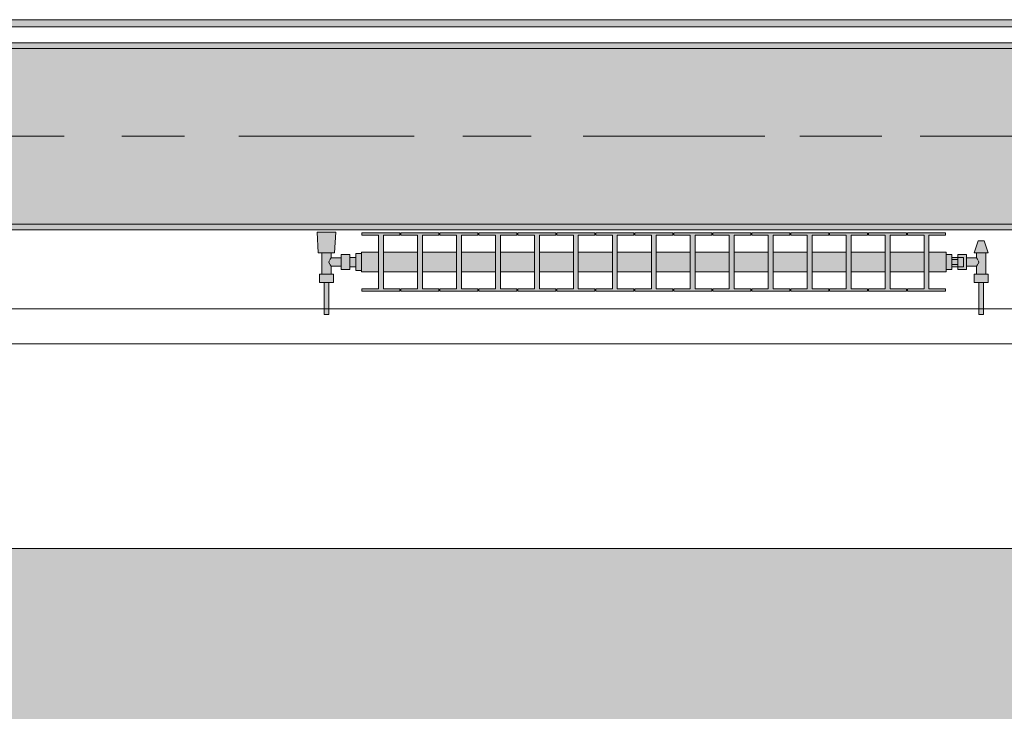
# Model space of a CAD drawing. Header units: metres. Extents: x -3.6 to 84.5, y -11 to 16.8.
# Tile 300 of 361: x 51.6 to 53.3, y -0.4 to 0.7. Entities that reach past the tile are written whole.
import ezdxf

# ---------------------------------------------------------------- set-up
doc = ezdxf.new("R2010")
doc.units = ezdxf.units.M
doc.header["$MEASUREMENT"] = 0
doc.linetypes.add('Achse', pattern=[0.2, 0.1, -0.05, 0, -0.05])
doc.linetypes.add('Strichlinie doppelt', pattern=[0.546806, 0.264583, -0.105833, 0.070556, -0.105833])
for name, color, linetype in [('302 - Elemente.Schraffur', 7, 'Continuous'), ('451 - Universal.Achsen Raster', 7, 'Continuous'), ('604 - Struktur.Wand Aussen', 7, 'Continuous'), ('608 - Struktur.Träger', 7, 'Continuous'), ('801 - HKLSE.Heizung_ Klima_ Lüftung', 7, 'Continuous'), ('Neubau_653 - Abdeckung.TB Verkofferung', 7, 'Continuous')]:
    doc.layers.add(name, color=color, linetype=linetype)
pattern_1 = [(45, (0, 0), (-0.01767767, 0.01767767), [0, -0.025])]

msp = doc.modelspace()

# ---------------------------------------------------------------- hatches: boundary and pattern name
at = {"layer": '302 - Elemente.Schraffur', "linetype": 'Continuous', "lineweight": 0, "true_color": 0x191919}
msp.add_hatch(color=250, dxfattribs=at).paths.add_polyline_path([(43.73, -3.31), (55.22, -3.31), (55.22, -0.155), (43.73, -0.155)])
at = {"layer": '608 - Struktur.Träger', "linetype": 'Continuous', "lineweight": 0, "true_color": 0x000000}
h = msp.add_hatch(dxfattribs=at)
h.set_pattern_fill('Gips_0001', color=18, style=0, pattern_type=2)
h.set_pattern_definition(pattern_1)
h.paths.add_polyline_path([(51.09, 0.7), (54.37, 0.7), (54.37, 0.71), (51.09, 0.71)])
h = msp.add_hatch(dxfattribs=at)
h.set_pattern_fill('Beton__Stahlbeton_0001', color=18, style=0, pattern_type=2)
h.set_pattern_definition([(45, (0, 0), (-0.08485281, 0.08485281), []), (45, (-0.04243, 0.04243), (-0.08485281, 0.08485281), [0.09, -0.03])])
h.paths.add_polyline_path([(0.69, 0.7), (0.38, 0.7), (0.38, 0.4), (0.69, 0.4), (3.97, 0.4), (4.29, 0.4), (7.57, 0.4), (7.89, 0.4), (11.17, 0.4), (11.49, 0.4), (14.77, 0.4), (15.09, 0.4), (18.37, 0.4), (18.69, 0.4), (21.97, 0.4), (22.29, 0.4), (25.57, 0.4), (25.89, 0.4), (29.17, 0.4), (29.49, 0.4), (32.77, 0.4), (33.09, 0.4), (36.37, 0.4), (36.69, 0.4), (39.97, 0.4), (40.29, 0.4), (43.57, 0.4), (43.89, 0.4), (47.17, 0.4), (47.49, 0.4), (50.77, 0.4), (51.09, 0.4), (54.37, 0.4), (54.69, 0.4), (57.97, 0.4), (58.29, 0.4), (61.57, 0.4), (61.88, 0.4), (61.88, 0.7), (61.57, 0.7), (58.29, 0.7), (57.97, 0.7), (54.69, 0.7), (54.37, 0.7), (51.09, 0.7), (50.77, 0.7), (47.49, 0.7), (47.17, 0.7), (43.89, 0.7), (43.57, 0.7), (40.29, 0.7), (39.9, 0.7), (36.69, 0.7), (36.37, 0.7), (33.09, 0.7), (32.77, 0.7), (29.49, 0.7), (29.17, 0.7), (25.89, 0.7), (25.57, 0.7), (22.29, 0.7), (21.97, 0.7), (18.69, 0.7), (18.37, 0.7), (15.09, 0.7), (14.77, 0.7), (11.49, 0.7), (11.17, 0.7), (7.89, 0.7), (7.57, 0.7), (4.29, 0.7), (3.97, 0.7)])
h = msp.add_hatch(dxfattribs=at)
h.set_pattern_fill('Gips_0001', color=18, style=0, pattern_type=2)
h.set_pattern_definition(pattern_1)
h.paths.add_polyline_path([(51.09, 0.39), (54.37, 0.39), (54.37, 0.4), (51.09, 0.4)])
at = {"layer": '801 - HKLSE.Heizung_ Klima_ Lüftung', "linetype": 'Continuous', "lineweight": 0, "true_color": 0x3a3a3a}
for points in [[(52.19, 0.3497), (52.18, 0.3497), (52.18, 0.343), (52.17, 0.343), (52.17, 0.348), (52.155, 0.348), (52.155, 0.342), (52.138, 0.342), (52.138, 0.351), (52.144, 0.351), (52.146, 0.386), (52.114, 0.386), (52.116, 0.351), (52.122, 0.351), (52.122, 0.314), (52.118, 0.314), (52.118, 0.3), (52.126, 0.3), (52.126, 0.245), (52.134, 0.245), (52.134, 0.3), (52.142, 0.3), (52.142, 0.314), (52.138, 0.314), (52.138, 0.328), (52.155, 0.328), (52.155, 0.322), (52.17, 0.322), (52.17, 0.327), (52.18, 0.327), (52.18, 0.3203), (52.19, 0.3203)], [(52.19, 0.3183), (52.2192, 0.3183), (52.2192, 0.2892), (52.1908, 0.2892), (52.1908, 0.285), (52.2558, 0.285), (52.2558, 0.2892), (52.2275, 0.2892), (52.2275, 0.3183), (52.2858, 0.3183), (52.2858, 0.2892), (52.2575, 0.2892), (52.2575, 0.285), (52.3225, 0.285), (52.3225, 0.2892), (52.2942, 0.2892), (52.2942, 0.3183), (52.3525, 0.3183), (52.3525, 0.2892), (52.3242, 0.2892), (52.3242, 0.285), (52.3892, 0.285), (52.3892, 0.2892), (52.3608, 0.2892), (52.3608, 0.3183), (52.4192, 0.3183), (52.4192, 0.2892), (52.3908, 0.2892), (52.3908, 0.285), (52.4558, 0.285), (52.4558, 0.2892), (52.4275, 0.2892), (52.4275, 0.3183), (52.4858, 0.3183), (52.4858, 0.2892), (52.4575, 0.2892), (52.4575, 0.285), (52.5225, 0.285), (52.5225, 0.2892), (52.4942, 0.2892), (52.4942, 0.3183), (52.5525, 0.3183), (52.5525, 0.2892), (52.5242, 0.2892), (52.5242, 0.285), (52.5892, 0.285), (52.5892, 0.2892), (52.5608, 0.2892), (52.5608, 0.3183), (52.6192, 0.3183), (52.6192, 0.2892), (52.5908, 0.2892), (52.5908, 0.285), (52.6558, 0.285), (52.6558, 0.2892), (52.6275, 0.2892), (52.6275, 0.3183), (52.6858, 0.3183), (52.6858, 0.2892), (52.6575, 0.2892), (52.6575, 0.285), (52.7225, 0.285), (52.7225, 0.2892), (52.6942, 0.2892), (52.6942, 0.3183), (52.7525, 0.3183), (52.7525, 0.2892), (52.7242, 0.2892), (52.7242, 0.285), (52.7892, 0.285), (52.7892, 0.2892), (52.7608, 0.2892), (52.7608, 0.3183), (52.8192, 0.3183), (52.8192, 0.2892), (52.7908, 0.2892), (52.7908, 0.285), (52.8558, 0.285), (52.8558, 0.2892), (52.8275, 0.2892), (52.8275, 0.3183), (52.8858, 0.3183), (52.8858, 0.2892), (52.8575, 0.2892), (52.8575, 0.285), (52.9225, 0.285), (52.9225, 0.2892), (52.8942, 0.2892), (52.8942, 0.3183), (52.9525, 0.3183), (52.9525, 0.2892), (52.9242, 0.2892), (52.9242, 0.285), (52.9892, 0.285), (52.9892, 0.2892), (52.9608, 0.2892), (52.9608, 0.3183), (53.0192, 0.3183), (53.0192, 0.2892), (52.9908, 0.2892), (52.9908, 0.285), (53.0558, 0.285), (53.0558, 0.2892), (53.0275, 0.2892), (53.0275, 0.3183), (53.0858, 0.3183), (53.0858, 0.2892), (53.0575, 0.2892), (53.0575, 0.285), (53.1225, 0.285), (53.1225, 0.2892), (53.0942, 0.2892), (53.0942, 0.3183), (53.1525, 0.3183), (53.1525, 0.2892), (53.1242, 0.2892), (53.1242, 0.285), (53.1892, 0.285), (53.1892, 0.2892), (53.1608, 0.2892), (53.1608, 0.3183), (53.19, 0.3183), (53.19, 0.3517), (53.1608, 0.3517), (53.1608, 0.3808), (53.1892, 0.3808), (53.1892, 0.385), (53.1242, 0.385), (53.1242, 0.3808), (53.1525, 0.3808), (53.1525, 0.3517), (53.0942, 0.3517), (53.0942, 0.3808), (53.1225, 0.3808), (53.1225, 0.385), (53.0575, 0.385), (53.0575, 0.3808), (53.0858, 0.3808), (53.0858, 0.3517), (53.0275, 0.3517), (53.0275, 0.3808), (53.0558, 0.3808), (53.0558, 0.385), (52.9908, 0.385), (52.9908, 0.3808), (53.0192, 0.3808), (53.0192, 0.3517), (52.9608, 0.3517), (52.9608, 0.3808), (52.9892, 0.3808), (52.9892, 0.385), (52.9242, 0.385), (52.9242, 0.3808), (52.9525, 0.3808), (52.9525, 0.3517), (52.8942, 0.3517), (52.8942, 0.3808), (52.9225, 0.3808), (52.9225, 0.385), (52.8575, 0.385), (52.8575, 0.3808), (52.8858, 0.3808), (52.8858, 0.3517), (52.8275, 0.3517), (52.8275, 0.3808), (52.8558, 0.3808), (52.8558, 0.385), (52.7908, 0.385), (52.7908, 0.3808), (52.8192, 0.3808), (52.8192, 0.3517), (52.7608, 0.3517), (52.7608, 0.3808), (52.7892, 0.3808), (52.7892, 0.385), (52.7242, 0.385), (52.7242, 0.3808), (52.7525, 0.3808), (52.7525, 0.3517), (52.6942, 0.3517), (52.6942, 0.3808), (52.7225, 0.3808), (52.7225, 0.385), (52.6575, 0.385), (52.6575, 0.3808), (52.6858, 0.3808), (52.6858, 0.3517), (52.6275, 0.3517), (52.6275, 0.3808), (52.6558, 0.3808), (52.6558, 0.385), (52.5908, 0.385), (52.5908, 0.3808), (52.6192, 0.3808), (52.6192, 0.3517), (52.5608, 0.3517), (52.5608, 0.3808), (52.5892, 0.3808), (52.5892, 0.385), (52.5242, 0.385), (52.5242, 0.3808), (52.5525, 0.3808), (52.5525, 0.3517), (52.4942, 0.3517), (52.4942, 0.3808), (52.5225, 0.3808), (52.5225, 0.385), (52.4575, 0.385), (52.4575, 0.3808), (52.4858, 0.3808), (52.4858, 0.3517), (52.4275, 0.3517), (52.4275, 0.3808), (52.4558, 0.3808), (52.4558, 0.385), (52.3908, 0.385), (52.3908, 0.3808), (52.4192, 0.3808), (52.4192, 0.3517), (52.3608, 0.3517), (52.3608, 0.3808), (52.3892, 0.3808), (52.3892, 0.385), (52.3242, 0.385), (52.3242, 0.3808), (52.3525, 0.3808), (52.3525, 0.3517), (52.2942, 0.3517), (52.2942, 0.3808), (52.3225, 0.3808), (52.3225, 0.385), (52.2575, 0.385), (52.2575, 0.3808), (52.2858, 0.3808), (52.2858, 0.3517), (52.2275, 0.3517), (52.2275, 0.3808), (52.2558, 0.3808), (52.2558, 0.385), (52.1908, 0.385), (52.1908, 0.3808), (52.2192, 0.3808), (52.2192, 0.3517), (52.19, 0.3517)], [(53.19, 0.348), (53.19, 0.322), (53.2, 0.322), (53.2, 0.327), (53.21, 0.327), (53.21, 0.322), (53.225, 0.322), (53.225, 0.328), (53.242, 0.328), (53.242, 0.314), (53.238, 0.314), (53.238, 0.3), (53.246, 0.3), (53.246, 0.245), (53.254, 0.245), (53.254, 0.3), (53.262, 0.3), (53.262, 0.314), (53.258, 0.314), (53.258, 0.351), (53.262, 0.351), (53.255, 0.371), (53.245, 0.371), (53.238, 0.351), (53.242, 0.351), (53.242, 0.342), (53.225, 0.342), (53.225, 0.348), (53.21, 0.348), (53.21, 0.343), (53.2, 0.343), (53.2, 0.348)]]:
    msp.add_hatch(color=250, dxfattribs=at).paths.add_polyline_path(points)
at = {"layer": 'Neubau_653 - Abdeckung.TB Verkofferung', "linetype": 'Continuous', "lineweight": 0, "true_color": 0x000000}
h = msp.add_hatch(dxfattribs=at)
h.set_pattern_fill('Gips_0001', color=18, style=0, pattern_type=2)
h.set_pattern_definition(pattern_1)
h.paths.add_polyline_path([(51.115, 0.737), (62.025, 0.737), (62.025, 0.7495), (51.115, 0.7495)])

# ---------------------------------------------------------------- linework, layer by layer
at = {"layer": '451 - Universal.Achsen Raster', "color": 160, "linetype": 'Strichlinie doppelt', "lineweight": 9, "true_color": 0x3232ff}
msp.add_line((64.935, 0.55), (-3.175, 0.55), dxfattribs=at)
at = {"layer": '604 - Struktur.Wand Aussen', "color": 7, "linetype": 'Continuous', "lineweight": 13}
for p, q in [((53.95, 0.255), (51.55, 0.255)), ((51.55, -0.155), (53.95, -0.155))]:
    msp.add_line(p, q, dxfattribs=at)
at = {"layer": '608 - Struktur.Träger', "color": 7, "linetype": 'Continuous', "lineweight": 13}
for p, q in [((0.38, 0.71), (61.88, 0.71)), ((54.37, 0.7), (51.09, 0.7)), ((0.38, 0.39), (61.88, 0.39))]:
    msp.add_line(p, q, dxfattribs=at)
at = {"layer": '608 - Struktur.Träger', "color": 7, "linetype": 'Continuous', "lineweight": 5}
for p, q in [((54.37, 0.71), (51.09, 0.71)), ((54.37, 0.39), (51.09, 0.39))]:
    msp.add_line(p, q, dxfattribs=at)
at = {"layer": '608 - Struktur.Träger', "color": 7, "linetype": 'Achse', "lineweight": 9}
msp.add_line((0.38, 0.55), (61.88, 0.55), dxfattribs=at)
at = {"layer": '608 - Struktur.Träger', "color": 7, "linetype": 'Continuous', "lineweight": 13, "flags": 128}
msp.add_lwpolyline([(61.88, 0.4), (61.57, 0.4), (58.29, 0.4), (57.97, 0.4), (54.69, 0.4), (54.37, 0.4), (51.09, 0.4), (50.77, 0.4), (47.49, 0.4)], dxfattribs=at)
at = {"layer": '801 - HKLSE.Heizung_ Klima_ Lüftung', "color": 7, "linetype": 'Continuous', "lineweight": 5, "true_color": 0xebebeb}
for p, q in [((52.1187, 0.386), (52.114, 0.386)), ((52.114, 0.386), (52.1187, 0.386)), ((52.116, 0.351), (52.114, 0.386)), ((52.13, 0.386), (52.1187, 0.386)), ((52.1187, 0.386), (52.13, 0.386)), ((52.1413, 0.386), (52.13, 0.386)), ((52.13, 0.386), (52.1413, 0.386)), ((52.1413, 0.386), (52.146, 0.386)), ((52.146, 0.386), (52.1413, 0.386)), ((52.144, 0.351), (52.146, 0.386)), ((52.1908, 0.385), (52.2558, 0.385)), ((52.1908, 0.3808), (52.1908, 0.385)), ((52.1908, 0.385), (52.2558, 0.385)), ((52.1908, 0.3808), (52.1908, 0.385)), ((52.2192, 0.3808), (52.1908, 0.3808)), ((52.2192, 0.2892), (52.2192, 0.3808)), ((52.2558, 0.3808), (52.2275, 0.3808)), ((52.2275, 0.3808), (52.2275, 0.2892)), ((52.2558, 0.385), (52.2558, 0.3808)), ((52.2575, 0.385), (52.3225, 0.385)), ((52.2575, 0.3808), (52.2575, 0.385)), ((52.2575, 0.385), (52.3225, 0.385)), ((52.2575, 0.3808), (52.2575, 0.385)), ((52.2858, 0.3808), (52.2575, 0.3808)), ((52.2858, 0.2892), (52.2858, 0.3808)), ((52.3225, 0.3808), (52.2942, 0.3808)), ((52.2942, 0.3808), (52.2942, 0.2892)), ((52.3225, 0.385), (52.3225, 0.3808)), ((52.3225, 0.385), (52.3225, 0.3808)), ((52.3242, 0.385), (52.3892, 0.385)), ((52.3242, 0.385), (52.3892, 0.385)), ((52.3242, 0.3808), (52.3242, 0.385)), ((52.3525, 0.3808), (52.3242, 0.3808)), ((52.3525, 0.2892), (52.3525, 0.3808)), ((52.3892, 0.3808), (52.3608, 0.3808)), ((52.3608, 0.3808), (52.3608, 0.2892)), ((52.3892, 0.385), (52.3892, 0.3808)), ((52.3892, 0.385), (52.3892, 0.3808)), ((52.3908, 0.385), (52.4558, 0.385)), ((52.3908, 0.385), (52.4558, 0.385)), ((52.3908, 0.3808), (52.3908, 0.385)), ((52.4192, 0.3808), (52.3908, 0.3808)), ((52.4192, 0.2892), (52.4192, 0.3808)), ((52.4558, 0.3808), (52.4275, 0.3808)), ((52.4275, 0.3808), (52.4275, 0.2892)), ((52.4558, 0.385), (52.4558, 0.3808)), ((52.4575, 0.385), (52.5225, 0.385)), ((52.4575, 0.3808), (52.4575, 0.385)), ((52.4575, 0.385), (52.5225, 0.385)), ((52.4575, 0.3808), (52.4575, 0.385)), ((52.4858, 0.3808), (52.4575, 0.3808)), ((52.4858, 0.2892), (52.4858, 0.3808)), ((52.5225, 0.3808), (52.4942, 0.3808)), ((52.4942, 0.3808), (52.4942, 0.2892)), ((52.5225, 0.385), (52.5225, 0.3808)), ((52.5225, 0.385), (52.5225, 0.3808)), ((52.5242, 0.385), (52.5892, 0.385)), ((52.5242, 0.385), (52.5892, 0.385)), ((52.5242, 0.3808), (52.5242, 0.385)), ((52.5525, 0.3808), (52.5242, 0.3808)), ((52.5525, 0.2892), (52.5525, 0.3808)), ((52.5892, 0.3808), (52.5608, 0.3808)), ((52.5608, 0.3808), (52.5608, 0.2892)), ((52.5892, 0.385), (52.5892, 0.3808)), ((52.5908, 0.385), (52.6558, 0.385)), ((52.5908, 0.3808), (52.5908, 0.385)), ((52.5908, 0.385), (52.6558, 0.385)), ((52.5908, 0.3808), (52.5908, 0.385)), ((52.6192, 0.3808), (52.5908, 0.3808)), ((52.6192, 0.2892), (52.6192, 0.3808)), ((52.6558, 0.3808), (52.6275, 0.3808)), ((52.6275, 0.3808), (52.6275, 0.2892)), ((52.6558, 0.385), (52.6558, 0.3808)), ((52.6575, 0.385), (52.7225, 0.385)), ((52.6575, 0.385), (52.7225, 0.385)), ((52.6575, 0.3808), (52.6575, 0.385)), ((52.6858, 0.3808), (52.6575, 0.3808)), ((52.6858, 0.2892), (52.6858, 0.3808)), ((52.7225, 0.3808), (52.6942, 0.3808)), ((52.6942, 0.3808), (52.6942, 0.2892)), ((52.7225, 0.385), (52.7225, 0.3808)), ((52.7225, 0.385), (52.7225, 0.3808)), ((52.7242, 0.385), (52.7892, 0.385)), ((52.7242, 0.385), (52.7892, 0.385)), ((52.7242, 0.3808), (52.7242, 0.385)), ((52.7525, 0.3808), (52.7242, 0.3808)), ((52.7525, 0.2892), (52.7525, 0.3808)), ((52.7892, 0.3808), (52.7608, 0.3808)), ((52.7608, 0.3808), (52.7608, 0.2892)), ((52.7892, 0.385), (52.7892, 0.3808)), ((52.7892, 0.385), (52.7892, 0.3808)), ((52.7908, 0.385), (52.8558, 0.385)), ((52.7908, 0.3808), (52.7908, 0.385)), ((52.7908, 0.385), (52.8558, 0.385)), ((52.7908, 0.3808), (52.7908, 0.385)), ((52.8192, 0.3808), (52.7908, 0.3808)), ((52.8192, 0.2892), (52.8192, 0.3808)), ((52.8558, 0.3808), (52.8275, 0.3808)), ((52.8275, 0.3808), (52.8275, 0.2892)), ((52.8558, 0.385), (52.8558, 0.3808)), ((52.8575, 0.385), (52.9225, 0.385)), ((52.8575, 0.385), (52.9225, 0.385)), ((52.8575, 0.3808), (52.8575, 0.385)), ((52.8858, 0.3808), (52.8575, 0.3808)), ((52.8858, 0.2892), (52.8858, 0.3808)), ((52.9225, 0.3808), (52.8942, 0.3808)), ((52.8942, 0.3808), (52.8942, 0.2892)), ((52.9225, 0.385), (52.9225, 0.3808)), ((52.9242, 0.385), (52.9892, 0.385)), ((52.9242, 0.385), (52.9892, 0.385)), ((52.9242, 0.3808), (52.9242, 0.385)), ((52.9525, 0.3808), (52.9242, 0.3808)), ((52.9525, 0.2892), (52.9525, 0.3808)), ((52.9892, 0.3808), (52.9608, 0.3808)), ((52.9608, 0.3808), (52.9608, 0.2892)), ((52.9892, 0.385), (52.9892, 0.3808)), ((52.9892, 0.385), (52.9892, 0.3808)), ((52.9908, 0.385), (53.0558, 0.385)), ((52.9908, 0.3808), (52.9908, 0.385)), ((52.9908, 0.385), (53.0558, 0.385)), ((52.9908, 0.3808), (52.9908, 0.385)), ((53.0192, 0.3808), (52.9908, 0.3808)), ((53.0192, 0.2892), (53.0192, 0.3808)), ((53.0558, 0.3808), (53.0275, 0.3808)), ((53.0275, 0.3808), (53.0275, 0.2892)), ((53.0558, 0.385), (53.0558, 0.3808)), ((53.0575, 0.385), (53.1225, 0.385)), ((53.0575, 0.3808), (53.0575, 0.385)), ((53.0575, 0.385), (53.1225, 0.385)), ((53.0575, 0.3808), (53.0575, 0.385)), ((53.0858, 0.3808), (53.0575, 0.3808)), ((53.0858, 0.2892), (53.0858, 0.3808)), ((53.1225, 0.3808), (53.0942, 0.3808)), ((53.0942, 0.3808), (53.0942, 0.2892)), ((53.1225, 0.385), (53.1225, 0.3808)), ((53.1225, 0.385), (53.1225, 0.3808)), ((53.1242, 0.385), (53.1892, 0.385)), ((53.1242, 0.3808), (53.1242, 0.385)), ((53.1242, 0.385), (53.1892, 0.385)), ((53.1242, 0.3808), (53.1242, 0.385)), ((53.1525, 0.3808), (53.1242, 0.3808)), ((53.1525, 0.2892), (53.1525, 0.3808)), ((53.1892, 0.3808), (53.1608, 0.3808)), ((53.1608, 0.3808), (53.1608, 0.2892)), ((53.1892, 0.385), (53.1892, 0.3808)), ((53.238, 0.351), (53.245, 0.371)), ((53.245, 0.371), (53.2465, 0.371)), ((53.2465, 0.371), (53.25, 0.371)), ((53.25, 0.371), (53.2535, 0.371)), ((53.2535, 0.371), (53.255, 0.371)), ((53.262, 0.351), (53.255, 0.371)), ((52.1201, 0.351), (52.116, 0.351)), ((52.13, 0.351), (52.1201, 0.351)), ((52.122, 0.314), (52.122, 0.351)), ((52.1399, 0.351), (52.13, 0.351)), ((52.1339, 0.335), (52.1353, 0.3379)), ((52.1358, 0.3389), (52.1363, 0.3399)), ((52.1363, 0.3399), (52.138, 0.342)), ((52.138, 0.342), (52.138, 0.351)), ((52.138, 0.342), (52.155, 0.342)), ((52.144, 0.351), (52.1399, 0.351)), ((52.155, 0.3415), (52.155, 0.348)), ((52.155, 0.348), (52.17, 0.348)), ((52.155, 0.3285), (52.155, 0.3415)), ((52.17, 0.3415), (52.17, 0.348)), ((52.17, 0.343), (52.18, 0.343)), ((52.17, 0.3285), (52.17, 0.3415)), ((52.18, 0.335), (52.18, 0.3497)), ((52.18, 0.3497), (52.19, 0.3497)), ((52.18, 0.3497), (52.19, 0.3497)), ((52.18, 0.335), (52.18, 0.3497)), ((52.18, 0.3497), (52.19, 0.3497)), ((52.18, 0.3497), (52.19, 0.3497)), ((52.18, 0.3407), (52.18, 0.343)), ((52.18, 0.335), (52.18, 0.3407)), ((52.19, 0.3468), (52.19, 0.3517)), ((52.19, 0.3517), (52.2192, 0.3517)), ((52.19, 0.335), (52.19, 0.3468)), ((52.2275, 0.3517), (52.2858, 0.3517)), ((52.2942, 0.3517), (52.3525, 0.3517)), ((52.3608, 0.3517), (52.4192, 0.3517)), ((52.4275, 0.3517), (52.4858, 0.3517)), ((52.4942, 0.3517), (52.5525, 0.3517)), ((52.5608, 0.3517), (52.6192, 0.3517)), ((52.6275, 0.3517), (52.6858, 0.3517)), ((52.6942, 0.3517), (52.7525, 0.3517)), ((52.7608, 0.3517), (52.8192, 0.3517)), ((52.8275, 0.3517), (52.8858, 0.3517)), ((52.8942, 0.3517), (52.9525, 0.3517)), ((52.9608, 0.3517), (53.0192, 0.3517)), ((53.0275, 0.3517), (53.0858, 0.3517)), ((53.0942, 0.3517), (53.1525, 0.3517)), ((53.1608, 0.3517), (53.19, 0.3517)), ((53.19, 0.3468), (53.19, 0.3517)), ((53.19, 0.348), (53.2, 0.348)), ((53.19, 0.348), (53.2, 0.348)), ((53.19, 0.348), (53.2, 0.348)), ((53.19, 0.348), (53.2, 0.348)), ((53.19, 0.335), (53.19, 0.3468)), ((53.2, 0.335), (53.2, 0.348)), ((53.21, 0.343), (53.2, 0.343)), ((53.2, 0.3393), (53.21, 0.3393)), ((53.21, 0.3415), (53.21, 0.348)), ((53.21, 0.348), (53.21, 0.343)), ((53.225, 0.348), (53.21, 0.348)), ((53.21, 0.3407), (53.21, 0.343)), ((53.21, 0.343), (53.22, 0.343)), ((53.21, 0.3407), (53.21, 0.343)), ((53.21, 0.3393), (53.21, 0.3415)), ((53.21, 0.335), (53.21, 0.3407)), ((53.21, 0.3393), (53.21, 0.3407)), ((53.21, 0.335), (53.21, 0.3393)), ((53.22, 0.3407), (53.22, 0.343)), ((53.22, 0.335), (53.22, 0.3407)), ((53.225, 0.3415), (53.225, 0.348)), ((53.242, 0.342), (53.225, 0.342)), ((53.225, 0.3285), (53.225, 0.3415)), ((53.238, 0.351), (53.2415, 0.351)), ((53.2415, 0.351), (53.25, 0.351)), ((53.242, 0.342), (53.242, 0.351)), ((53.2437, 0.3399), (53.242, 0.342)), ((53.2442, 0.3389), (53.2437, 0.3399)), ((53.2461, 0.335), (53.2447, 0.3379)), ((53.25, 0.351), (53.2585, 0.351)), ((53.258, 0.314), (53.258, 0.351)), ((53.2585, 0.351), (53.262, 0.351)), ((52.1353, 0.3321), (52.1339, 0.335)), ((52.1363, 0.3301), (52.1358, 0.3311)), ((52.138, 0.328), (52.1363, 0.3301)), ((52.138, 0.314), (52.138, 0.328)), ((52.138, 0.328), (52.155, 0.328)), ((52.155, 0.322), (52.155, 0.3285)), ((52.155, 0.322), (52.17, 0.322)), ((52.17, 0.322), (52.17, 0.3285)), ((52.17, 0.327), (52.18, 0.327)), ((52.18, 0.3203), (52.18, 0.335)), ((52.18, 0.3203), (52.18, 0.335)), ((52.18, 0.3293), (52.18, 0.335)), ((52.18, 0.327), (52.18, 0.3293)), ((52.18, 0.3203), (52.19, 0.3203)), ((52.18, 0.3203), (52.19, 0.3203)), ((52.19, 0.3232), (52.19, 0.335)), ((52.19, 0.3183), (52.19, 0.3232)), ((53.19, 0.3232), (53.19, 0.335)), ((53.19, 0.3183), (53.19, 0.3232)), ((53.19, 0.322), (53.2, 0.322)), ((53.2, 0.322), (53.2, 0.335)), ((53.2, 0.3307), (53.21, 0.3307)), ((53.21, 0.327), (53.2, 0.327)), ((53.21, 0.3307), (53.21, 0.335)), ((53.21, 0.3293), (53.21, 0.335)), ((53.21, 0.3285), (53.21, 0.3307)), ((53.21, 0.3293), (53.21, 0.3307)), ((53.21, 0.327), (53.21, 0.3293)), ((53.21, 0.327), (53.21, 0.3293)), ((53.21, 0.322), (53.21, 0.3285)), ((53.21, 0.327), (53.22, 0.327)), ((53.21, 0.327), (53.21, 0.322)), ((53.225, 0.322), (53.21, 0.322)), ((53.22, 0.3293), (53.22, 0.335)), ((53.22, 0.327), (53.22, 0.3293)), ((53.225, 0.322), (53.225, 0.3285)), ((53.242, 0.328), (53.225, 0.328)), ((53.242, 0.328), (53.2437, 0.3301)), ((53.242, 0.314), (53.242, 0.328)), ((53.2437, 0.3301), (53.2442, 0.3311)), ((53.2447, 0.3321), (53.2461, 0.335)), ((52.124, 0.314), (52.118, 0.314)), ((52.118, 0.3), (52.118, 0.314)), ((52.136, 0.314), (52.124, 0.314)), ((52.142, 0.314), (52.136, 0.314)), ((52.142, 0.3), (52.142, 0.314)), ((52.19, 0.3183), (52.2192, 0.3183)), ((52.2275, 0.3183), (52.2858, 0.3183)), ((52.2942, 0.3183), (52.3525, 0.3183)), ((52.3608, 0.3183), (52.4192, 0.3183)), ((52.4275, 0.3183), (52.4858, 0.3183)), ((52.4942, 0.3183), (52.5525, 0.3183)), ((52.5608, 0.3183), (52.6192, 0.3183)), ((52.6275, 0.3183), (52.6858, 0.3183)), ((52.6942, 0.3183), (52.7525, 0.3183)), ((52.7608, 0.3183), (52.8192, 0.3183)), ((52.8275, 0.3183), (52.8858, 0.3183)), ((52.8942, 0.3183), (52.9525, 0.3183)), ((52.9608, 0.3183), (53.0192, 0.3183)), ((53.0275, 0.3183), (53.0858, 0.3183)), ((53.0942, 0.3183), (53.1525, 0.3183)), ((53.1608, 0.3183), (53.19, 0.3183)), ((53.238, 0.314), (53.244, 0.314)), ((53.238, 0.3), (53.238, 0.314)), ((53.244, 0.314), (53.256, 0.314)), ((53.256, 0.314), (53.262, 0.314)), ((53.262, 0.3), (53.262, 0.314)), ((52.124, 0.3), (52.118, 0.3)), ((52.136, 0.3), (52.124, 0.3)), ((52.126, 0.245), (52.126, 0.3)), ((52.1272, 0.3), (52.126, 0.3)), ((52.13, 0.3), (52.1272, 0.3)), ((52.1328, 0.3), (52.13, 0.3)), ((52.134, 0.3), (52.1328, 0.3)), ((52.134, 0.245), (52.134, 0.3)), ((52.142, 0.3), (52.136, 0.3)), ((52.1908, 0.285), (52.1908, 0.2892)), ((52.1908, 0.285), (52.1908, 0.2892)), ((52.1908, 0.2892), (52.2192, 0.2892)), ((52.2275, 0.2892), (52.2558, 0.2892)), ((52.2558, 0.2892), (52.2558, 0.285)), ((52.2575, 0.285), (52.2575, 0.2892)), ((52.2575, 0.285), (52.2575, 0.2892)), ((52.2575, 0.2892), (52.2858, 0.2892)), ((52.2942, 0.2892), (52.3225, 0.2892)), ((52.3225, 0.2892), (52.3225, 0.285)), ((52.3225, 0.2892), (52.3225, 0.285)), ((52.3242, 0.285), (52.3242, 0.2892)), ((52.3242, 0.2892), (52.3525, 0.2892)), ((52.3608, 0.2892), (52.3892, 0.2892)), ((52.3892, 0.2892), (52.3892, 0.285)), ((52.3892, 0.2892), (52.3892, 0.285)), ((52.3908, 0.285), (52.3908, 0.2892)), ((52.3908, 0.2892), (52.4192, 0.2892)), ((52.4275, 0.2892), (52.4558, 0.2892)), ((52.4558, 0.2892), (52.4558, 0.285)), ((52.4575, 0.285), (52.4575, 0.2892)), ((52.4575, 0.285), (52.4575, 0.2892)), ((52.4575, 0.2892), (52.4858, 0.2892)), ((52.4942, 0.2892), (52.5225, 0.2892)), ((52.5225, 0.2892), (52.5225, 0.285)), ((52.5225, 0.2892), (52.5225, 0.285)), ((52.5242, 0.285), (52.5242, 0.2892)), ((52.5242, 0.2892), (52.5525, 0.2892)), ((52.5608, 0.2892), (52.5892, 0.2892)), ((52.5892, 0.2892), (52.5892, 0.285)), ((52.5908, 0.285), (52.5908, 0.2892)), ((52.5908, 0.285), (52.5908, 0.2892)), ((52.5908, 0.2892), (52.6192, 0.2892)), ((52.6275, 0.2892), (52.6558, 0.2892)), ((52.6558, 0.2892), (52.6558, 0.285)), ((52.6575, 0.285), (52.6575, 0.2892)), ((52.6575, 0.2892), (52.6858, 0.2892)), ((52.6942, 0.2892), (52.7225, 0.2892)), ((52.7225, 0.2892), (52.7225, 0.285)), ((52.7225, 0.2892), (52.7225, 0.285)), ((52.7242, 0.285), (52.7242, 0.2892)), ((52.7242, 0.2892), (52.7525, 0.2892)), ((52.7608, 0.2892), (52.7892, 0.2892)), ((52.7892, 0.2892), (52.7892, 0.285)), ((52.7892, 0.2892), (52.7892, 0.285)), ((52.7908, 0.285), (52.7908, 0.2892)), ((52.7908, 0.285), (52.7908, 0.2892)), ((52.7908, 0.2892), (52.8192, 0.2892)), ((52.8275, 0.2892), (52.8558, 0.2892)), ((52.8558, 0.2892), (52.8558, 0.285)), ((52.8575, 0.285), (52.8575, 0.2892)), ((52.8575, 0.2892), (52.8858, 0.2892)), ((52.8942, 0.2892), (52.9225, 0.2892)), ((52.9225, 0.2892), (52.9225, 0.285)), ((52.9242, 0.285), (52.9242, 0.2892)), ((52.9242, 0.2892), (52.9525, 0.2892)), ((52.9608, 0.2892), (52.9892, 0.2892)), ((52.9892, 0.2892), (52.9892, 0.285)), ((52.9892, 0.2892), (52.9892, 0.285)), ((52.9908, 0.285), (52.9908, 0.2892)), ((52.9908, 0.285), (52.9908, 0.2892)), ((52.9908, 0.2892), (53.0192, 0.2892)), ((53.0275, 0.2892), (53.0558, 0.2892)), ((53.0558, 0.2892), (53.0558, 0.285)), ((53.0575, 0.285), (53.0575, 0.2892)), ((53.0575, 0.285), (53.0575, 0.2892)), ((53.0575, 0.2892), (53.0858, 0.2892)), ((53.0942, 0.2892), (53.1225, 0.2892)), ((53.1225, 0.2892), (53.1225, 0.285)), ((53.1225, 0.2892), (53.1225, 0.285)), ((53.1242, 0.285), (53.1242, 0.2892)), ((53.1242, 0.285), (53.1242, 0.2892)), ((53.1242, 0.2892), (53.1525, 0.2892)), ((53.1608, 0.2892), (53.1892, 0.2892)), ((53.1892, 0.2892), (53.1892, 0.285)), ((53.238, 0.3), (53.244, 0.3)), ((53.244, 0.3), (53.256, 0.3)), ((53.246, 0.245), (53.246, 0.3)), ((53.246, 0.3), (53.2472, 0.3)), ((53.2472, 0.3), (53.25, 0.3)), ((53.25, 0.3), (53.2528, 0.3)), ((53.2528, 0.3), (53.254, 0.3)), ((53.254, 0.245), (53.254, 0.3)), ((53.256, 0.3), (53.262, 0.3)), ((52.2558, 0.285), (52.1908, 0.285)), ((52.3225, 0.285), (52.2575, 0.285)), ((52.3892, 0.285), (52.3242, 0.285)), ((52.4558, 0.285), (52.3908, 0.285)), ((52.5225, 0.285), (52.4575, 0.285)), ((52.5892, 0.285), (52.5242, 0.285)), ((52.6558, 0.285), (52.5908, 0.285)), ((52.7225, 0.285), (52.6575, 0.285)), ((52.7892, 0.285), (52.7242, 0.285)), ((52.8558, 0.285), (52.7908, 0.285)), ((52.9225, 0.285), (52.8575, 0.285)), ((52.9892, 0.285), (52.9242, 0.285)), ((53.0558, 0.285), (52.9908, 0.285)), ((53.1225, 0.285), (53.0575, 0.285)), ((53.1892, 0.285), (53.1242, 0.285)), ((52.1272, 0.245), (52.126, 0.245)), ((52.13, 0.245), (52.1272, 0.245)), ((52.1328, 0.245), (52.13, 0.245)), ((52.134, 0.245), (52.1328, 0.245)), ((53.246, 0.245), (53.2472, 0.245)), ((53.2472, 0.245), (53.25, 0.245)), ((53.25, 0.245), (53.2528, 0.245)), ((53.2528, 0.245), (53.254, 0.245))]:
    msp.add_line(p, q, dxfattribs=at)
at = {"layer": 'Neubau_653 - Abdeckung.TB Verkofferung', "color": 1, "linetype": 'Continuous', "lineweight": 9}
for p, q in [((51.115, 0.7495), (62.025, 0.7495)), ((51.115, 0.195), (62.025, 0.195))]:
    msp.add_line(p, q, dxfattribs=at)
at = {"layer": 'Neubau_653 - Abdeckung.TB Verkofferung', "color": 1, "linetype": 'Continuous', "lineweight": 5}
for p, q in [((62.025, 0.7495), (51.115, 0.7495)), ((62.025, 0.737), (51.115, 0.737)), ((62.025, 0.71), (51.115, 0.71))]:
    msp.add_line(p, q, dxfattribs=at)

doc.saveas('drawing.dxf')
